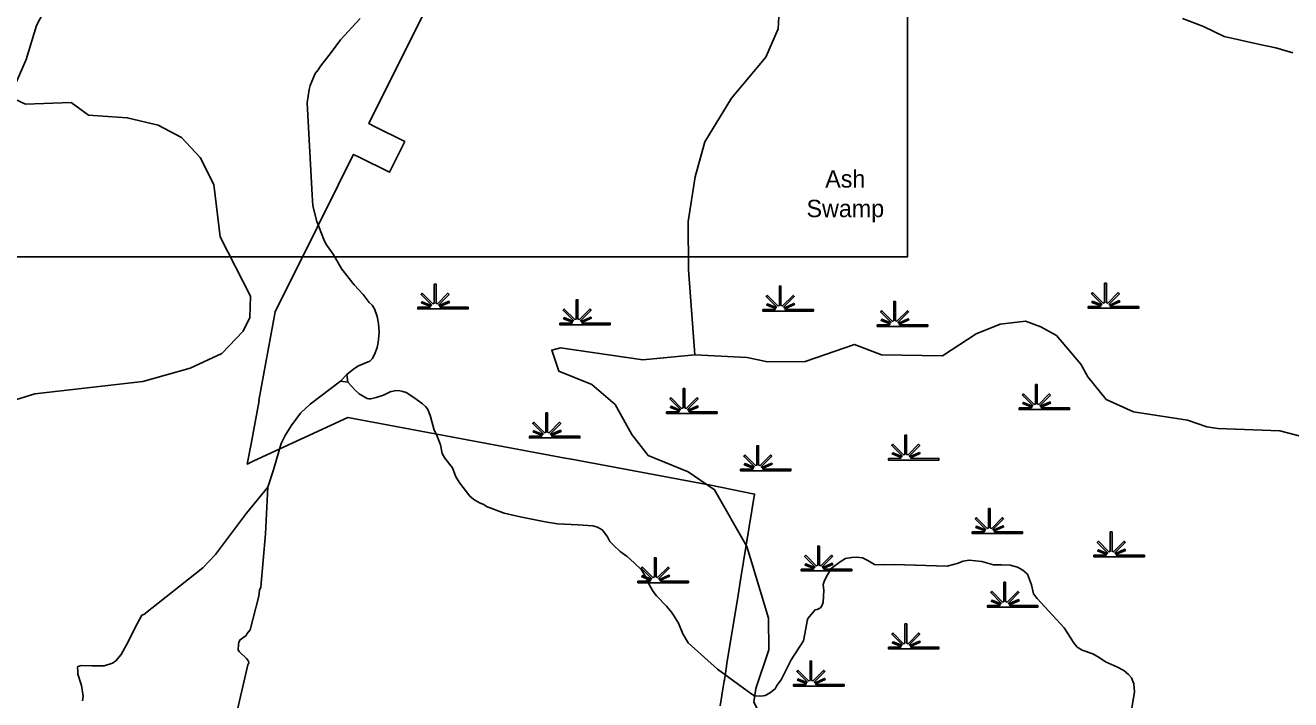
# Model space of a CAD drawing. Extents: x 2104537 to 2336408, y 34176 to 229611.
# Drawn here: x 2255350 to 2266251, y 66301 to 72114 of the extents above; entities that cross this region are included whole.
import ezdxf

# ---------------------------------------------------------------- set-up
doc = ezdxf.new("R2010")
doc.units = 0
for name, color, linetype in [('Exist Boundary Political City Limit New', 7, 'Continuous'), ('Exist Hydrographic Misc Water Feature', 7, 'Continuous'), ('Exist Hydrographic Swamp CELL', 7, 'Continuous'), ('Exist Road Non-System Type 51', 7, 'Continuous'), ('Map Preparation Boundary City Limit Buffer Line', 7, 'Continuous'), ('Map Preparation Inset Cut Line', 7, 'Continuous'), ('Old_Level_32', 7, 'Continuous')]:
    doc.layers.add(name, color=color, linetype=linetype)

msp = doc.modelspace()

# ---------------------------------------------------------------- linework, layer by layer
at = {"layer": 'Exist Boundary Political City Limit New'}
msp.add_lwpolyline([(2260000, 74659), (2258310, 71266), (2258357, 71242), (2258618, 71112), (2258487, 70847), (2258226, 70977), (2258178, 71001), (2258055, 70755), (2258046, 70736), (2257679, 70000), (2257503, 69647), (2257502, 69644), (2257362, 68880), (2257365, 68880), (2257296, 68507), (2257262, 68332), (2257319, 68359), (2258128, 68733), (2260000, 68383), (2260054, 68373), (2261206, 68160), (2261240, 68154), (2261633, 68074), (2261515, 67351), (2261490, 67201), (2261394, 66614), (2261387, 66571), (2261372, 66474), (2261370, 66463), (2261350, 66341), (2261350, 66339), (2261335, 66249)], dxfattribs=at)
at = {"layer": 'Exist Hydrographic Misc Water Feature'}
for points in [[(2255251, 71575), (2255358, 71819), (2255447, 72113), (2255562, 72330)], [(2261118, 69274), (2261062, 70007), (2261059, 70424), (2261122, 70809), (2261203, 71110), (2261434, 71486), (2261730, 71838), (2261837, 72082), (2261844, 72239)], [(2255265, 68885), (2255431, 68937), (2256363, 69044), (2256770, 69158), (2257044, 69284), (2257226, 69477), (2257283, 69594), (2257290, 69778), (2257028, 70291), (2256974, 70742), (2256856, 70973), (2256696, 71147), (2256495, 71253), (2256228, 71317), (2255894, 71340), (2255744, 71448), (2255352, 71435), (2255260, 71476)], [(2265530, 68652), (2265363, 68710), (2264896, 68782), (2264662, 68888), (2264502, 69085), (2264443, 69194), (2264233, 69441), (2264099, 69515), (2263965, 69564), (2263749, 69539), (2263541, 69454), (2263251, 69266), (2262726, 69273), (2262492, 69363), (2262069, 69217), (2261744, 69213)], [(2262270, 65962), (2262070, 66035), (2261811, 66072), (2261660, 66213), (2261626, 66279), (2261642, 66397), (2261755, 66730), (2261753, 67005), (2261608, 67480), (2261565, 67622), (2261286, 68110), (2261060, 68265), (2260717, 68406), (2260574, 68586), (2260430, 68845), (2260229, 69019), (2259945, 69133), (2259885, 69314), (2259960, 69333), (2260669, 69230), (2261118, 69274)], [(2261744, 69213), (2261568, 69252), (2261118, 69274)], [(2265530, 68652), (2265624, 68640), (2266157, 68620), (2266432, 68546), (2266724, 68573), (2266923, 68684), (2267023, 68685)]]:
    msp.add_lwpolyline(points, dxfattribs=at)
at = {"layer": 'Exist Hydrographic Swamp CELL'}
for points in [[(2258731, 69683), (2258837, 69684), (2258841, 69691), (2258764, 69721), (2258770, 69731), (2258845, 69699), (2258849, 69705), (2258760, 69794), (2258770, 69805), (2258861, 69714), (2258873, 69718), (2258873, 69884), (2258888, 69884), (2258888, 69718), (2258900, 69714), (2258991, 69805), (2259001, 69794), (2258912, 69705), (2258916, 69698), (2258998, 69735), (2259003, 69725), (2258921, 69689), (2258924, 69684), (2259166, 69683), (2259166, 69669), (2258731, 69669)], [(2264507, 69689), (2264612, 69689), (2264616, 69696), (2264539, 69726), (2264545, 69736), (2264621, 69705), (2264624, 69711), (2264535, 69800), (2264545, 69810), (2264636, 69719), (2264648, 69724), (2264648, 69890), (2264663, 69890), (2264663, 69724), (2264676, 69719), (2264766, 69810), (2264776, 69800), (2264688, 69711), (2264692, 69703), (2264773, 69741), (2264778, 69730), (2264696, 69695), (2264699, 69689), (2264942, 69689), (2264942, 69675), (2264507, 69675)], [(2261704, 69665), (2261809, 69665), (2261813, 69672), (2261737, 69702), (2261743, 69712), (2261818, 69681), (2261821, 69687), (2261732, 69776), (2261743, 69786), (2261833, 69695), (2261846, 69700), (2261846, 69866), (2261860, 69866), (2261860, 69700), (2261873, 69695), (2261964, 69786), (2261974, 69776), (2261885, 69687), (2261889, 69679), (2261971, 69717), (2261976, 69706), (2261894, 69671), (2261897, 69665), (2262139, 69665), (2262139, 69651), (2261704, 69651)], [(2259954, 69547), (2260059, 69547), (2260063, 69555), (2259987, 69584), (2259993, 69595), (2260068, 69563), (2260071, 69569), (2259982, 69658), (2259993, 69668), (2260083, 69577), (2260096, 69582), (2260096, 69748), (2260110, 69748), (2260110, 69582), (2260123, 69577), (2260214, 69668), (2260224, 69658), (2260135, 69569), (2260139, 69562), (2260221, 69599), (2260226, 69589), (2260144, 69553), (2260147, 69547), (2260389, 69547), (2260389, 69533), (2259954, 69533)], [(2262689, 69533), (2262795, 69533), (2262799, 69540), (2262722, 69570), (2262728, 69580), (2262803, 69549), (2262807, 69555), (2262718, 69644), (2262728, 69654), (2262819, 69563), (2262831, 69568), (2262831, 69734), (2262846, 69734), (2262846, 69568), (2262858, 69563), (2262949, 69654), (2262959, 69644), (2262870, 69555), (2262874, 69547), (2262956, 69585), (2262961, 69574), (2262879, 69539), (2262882, 69533), (2263124, 69533), (2263124, 69519), (2262689, 69519)], [(2263911, 68816), (2264017, 68816), (2264021, 68824), (2263944, 68853), (2263950, 68864), (2264025, 68832), (2264029, 68838), (2263940, 68927), (2263950, 68937), (2264041, 68846), (2264053, 68851), (2264053, 69017), (2264068, 69017), (2264068, 68851), (2264080, 68846), (2264171, 68937), (2264181, 68927), (2264092, 68838), (2264096, 68831), (2264178, 68868), (2264183, 68858), (2264101, 68822), (2264104, 68816), (2264346, 68816), (2264346, 68802), (2263911, 68802)], [(2260875, 68782), (2260980, 68783), (2260984, 68790), (2260907, 68819), (2260913, 68830), (2260989, 68798), (2260992, 68804), (2260903, 68893), (2260913, 68903), (2261004, 68812), (2261017, 68817), (2261017, 68983), (2261031, 68983), (2261031, 68817), (2261044, 68812), (2261134, 68903), (2261145, 68893), (2261056, 68804), (2261060, 68797), (2261141, 68834), (2261146, 68824), (2261064, 68788), (2261068, 68783), (2261310, 68782), (2261310, 68768), (2260875, 68768)], [(2259693, 68572), (2259798, 68572), (2259802, 68579), (2259726, 68609), (2259732, 68619), (2259807, 68588), (2259810, 68593), (2259721, 68683), (2259732, 68693), (2259822, 68602), (2259835, 68607), (2259835, 68773), (2259849, 68773), (2259849, 68607), (2259862, 68602), (2259953, 68693), (2259963, 68683), (2259874, 68593), (2259878, 68586), (2259960, 68623), (2259965, 68613), (2259883, 68578), (2259886, 68572), (2260128, 68572), (2260128, 68558), (2259693, 68558)], [(2262786, 68381), (2262891, 68382), (2262895, 68389), (2262818, 68419), (2262824, 68429), (2262900, 68397), (2262903, 68403), (2262814, 68492), (2262824, 68503), (2262915, 68412), (2262928, 68416), (2262928, 68582), (2262942, 68582), (2262942, 68416), (2262955, 68412), (2263045, 68503), (2263056, 68492), (2262967, 68403), (2262971, 68396), (2263052, 68433), (2263057, 68423), (2262975, 68387), (2262979, 68382), (2263221, 68381), (2263221, 68367), (2262786, 68367)], [(2261511, 68289), (2261616, 68289), (2261620, 68296), (2261544, 68326), (2261550, 68336), (2261625, 68305), (2261628, 68311), (2261539, 68400), (2261550, 68410), (2261640, 68319), (2261653, 68324), (2261653, 68490), (2261667, 68490), (2261667, 68324), (2261680, 68319), (2261771, 68410), (2261781, 68400), (2261692, 68311), (2261696, 68303), (2261778, 68341), (2261783, 68330), (2261701, 68295), (2261704, 68289), (2261946, 68289), (2261946, 68275), (2261511, 68275)], [(2263506, 67748), (2263611, 67749), (2263615, 67756), (2263539, 67785), (2263544, 67796), (2263620, 67764), (2263623, 67770), (2263534, 67859), (2263544, 67869), (2263635, 67778), (2263648, 67783), (2263648, 67949), (2263662, 67949), (2263662, 67783), (2263675, 67778), (2263765, 67869), (2263776, 67859), (2263687, 67770), (2263691, 67763), (2263773, 67800), (2263777, 67790), (2263695, 67754), (2263699, 67749), (2263941, 67748), (2263941, 67734), (2263506, 67734)], [(2264556, 67546), (2264661, 67546), (2264665, 67554), (2264588, 67583), (2264594, 67594), (2264670, 67562), (2264673, 67568), (2264584, 67657), (2264594, 67667), (2264685, 67576), (2264697, 67581), (2264697, 67747), (2264712, 67747), (2264712, 67581), (2264725, 67576), (2264815, 67667), (2264825, 67657), (2264737, 67568), (2264741, 67561), (2264822, 67598), (2264827, 67588), (2264745, 67552), (2264749, 67546), (2264991, 67546), (2264991, 67532), (2264556, 67532)], [(2262035, 67425), (2262140, 67425), (2262144, 67432), (2262067, 67462), (2262073, 67473), (2262149, 67441), (2262152, 67447), (2262063, 67536), (2262073, 67546), (2262164, 67455), (2262176, 67460), (2262176, 67626), (2262191, 67626), (2262191, 67460), (2262204, 67455), (2262294, 67546), (2262304, 67536), (2262216, 67447), (2262220, 67440), (2262301, 67477), (2262306, 67467), (2262224, 67431), (2262228, 67425), (2262470, 67425), (2262470, 67411), (2262035, 67411)], [(2260628, 67324), (2260733, 67324), (2260737, 67331), (2260660, 67361), (2260666, 67371), (2260742, 67340), (2260745, 67345), (2260656, 67435), (2260666, 67445), (2260757, 67354), (2260769, 67359), (2260769, 67525), (2260784, 67525), (2260784, 67359), (2260797, 67354), (2260887, 67445), (2260897, 67435), (2260809, 67345), (2260813, 67338), (2260894, 67375), (2260899, 67365), (2260817, 67330), (2260821, 67324), (2261063, 67324), (2261063, 67310), (2260628, 67310)], [(2263639, 67113), (2263744, 67113), (2263748, 67120), (2263672, 67150), (2263678, 67160), (2263753, 67129), (2263756, 67134), (2263667, 67224), (2263678, 67234), (2263768, 67143), (2263781, 67148), (2263781, 67314), (2263795, 67314), (2263795, 67148), (2263808, 67143), (2263899, 67234), (2263909, 67224), (2263820, 67134), (2263824, 67127), (2263906, 67164), (2263911, 67154), (2263829, 67119), (2263832, 67113), (2264074, 67113), (2264074, 67099), (2263639, 67099)], [(2262786, 66754), (2262891, 66754), (2262895, 66761), (2262819, 66791), (2262825, 66801), (2262900, 66770), (2262903, 66776), (2262815, 66865), (2262825, 66875), (2262915, 66784), (2262928, 66789), (2262928, 66955), (2262943, 66955), (2262943, 66789), (2262955, 66784), (2263046, 66875), (2263056, 66865), (2262967, 66776), (2262971, 66769), (2263053, 66806), (2263058, 66796), (2262976, 66760), (2262979, 66754), (2263221, 66754), (2263221, 66740), (2262786, 66740)], [(2261968, 66433), (2262073, 66433), (2262077, 66441), (2262001, 66470), (2262006, 66481), (2262082, 66449), (2262085, 66455), (2261996, 66544), (2262007, 66554), (2262097, 66463), (2262110, 66468), (2262110, 66634), (2262124, 66634), (2262124, 66468), (2262137, 66463), (2262227, 66554), (2262238, 66544), (2262149, 66455), (2262153, 66448), (2262235, 66485), (2262240, 66475), (2262158, 66439), (2262161, 66433), (2262403, 66433), (2262403, 66419), (2261968, 66419)]]:
    msp.add_lwpolyline(points, close=True, dxfattribs=at)
at = {"layer": 'Exist Road Non-System Type 51'}
for p, q in [((2258120, 69103), (2258064, 69047)), ((2258128, 69037), (2258064, 69047)), ((2258120, 69103), (2258128, 69037))]:
    msp.add_line(p, q, dxfattribs=at)
for points in [[(2258236, 72171), (2258064, 71988), (2257985, 71879), (2257892, 71762), (2257872, 71730), (2257848, 71698), (2257803, 71596), (2257794, 71560), (2257779, 71446), (2257821, 70650), (2257828, 70558), (2257861, 70423), (2257922, 70267), (2257938, 70231), (2258001, 70140), (2258078, 70012), (2258183, 69877), (2258260, 69794), (2258311, 69726), (2258337, 69703), (2258357, 69669), (2258382, 69603), (2258392, 69545), (2258397, 69467), (2258389, 69379), (2258382, 69337), (2258364, 69291), (2258341, 69241), (2258317, 69220), (2258219, 69178), (2258179, 69154), (2258120, 69103)], [(2265319, 72173), (2265500, 72104), (2265679, 72018), (2265984, 71948), (2266123, 71919), (2266270, 71875)], [(2258064, 69047), (2257804, 68848), (2257726, 68777)], [(2258128, 69037), (2258191, 68968), (2258225, 68938), (2258295, 68898), (2258309, 68895), (2258327, 68895), (2258371, 68905), (2258437, 68926), (2258493, 68954), (2258529, 68962), (2258565, 68965), (2258603, 68959), (2258631, 68949), (2258705, 68900), (2258772, 68851), (2258796, 68829), (2258816, 68807), (2258828, 68775)], [(2257726, 68777), (2257720, 68772), (2257639, 68661), (2257588, 68579), (2257553, 68510), (2257487, 68282), (2257440, 68132)], [(2258828, 68775), (2258840, 68741), (2258873, 68625), (2258892, 68587), (2258926, 68498), (2258941, 68422), (2258963, 68382), (2259030, 68299), (2259060, 68223), (2259093, 68167), (2259180, 68056), (2259214, 68028), (2259262, 67999), (2259299, 67983), (2259323, 67967), (2259475, 67910), (2259613, 67877), (2259829, 67835), (2259934, 67818), (2260112, 67809), (2260238, 67799), (2260278, 67787), (2260318, 67765), (2260334, 67747), (2260364, 67706), (2260385, 67666), (2260419, 67630), (2260475, 67579), (2260534, 67535), (2260594, 67482), (2260659, 67420), (2260693, 67362), (2260713, 67323), (2260730, 67283), (2260758, 67235), (2260787, 67197), (2260873, 67108), (2260916, 67056), (2260934, 67029), (2260976, 66961), (2261013, 66869), (2261060, 66792), (2261313, 66566), (2261601, 66354), (2261633, 66335), (2261689, 66333), (2261723, 66337), (2261761, 66359), (2261809, 66396), (2261824, 66424), (2261862, 66474), (2261949, 66645), (2262055, 66808), (2262084, 66960), (2262086, 66982), (2262090, 67000), (2262153, 67076), (2262171, 67079), (2262199, 67093), (2262215, 67117), (2262223, 67143), (2262230, 67243), (2262223, 67293), (2262235, 67329), (2262261, 67379), (2262296, 67434), (2262378, 67496), (2262417, 67517), (2262469, 67527), (2262513, 67529), (2262561, 67524), (2262609, 67502), (2262666, 67468), (2262742, 67465), (2262836, 67468), (2263292, 67452), (2263379, 67476), (2263429, 67495), (2263481, 67505), (2263591, 67492), (2263690, 67465), (2263759, 67465), (2263835, 67460), (2263897, 67445), (2263944, 67419), (2263984, 67383), (2264017, 67290), (2264035, 67214), (2264066, 67174), (2264300, 66920), (2264352, 66841), (2264381, 66793), (2264411, 66755), (2264455, 66727), (2264547, 66696), (2264602, 66665), (2264656, 66627), (2264760, 66582), (2264813, 66554), (2264853, 66519)], [(2257440, 68132), (2257256, 67908), (2256988, 67554), (2256878, 67437), (2256371, 67037), (2256353, 67029), (2256294, 66919), (2256237, 66800), (2256176, 66692), (2256130, 66637), (2256102, 66617), (2256029, 66592), (2255923, 66592), (2255835, 66595), (2255801, 66587), (2255799, 66577), (2255803, 66555), (2255803, 66521), (2255834, 66423), (2255849, 66331), (2255843, 66293)], [(2257152, 66104), (2257268, 66603), (2257276, 66619), (2257274, 66633), (2257256, 66656), (2257191, 66716), (2257183, 66732), (2257185, 66778), (2257189, 66796), (2257201, 66818), (2257252, 66854), (2257262, 66871), (2257288, 66903), (2257361, 67193), (2257367, 67244), (2257379, 67270), (2257419, 67730), (2257440, 68132)], [(2264813, 66554), (2264853, 66519)], [(2264853, 66519), (2264879, 66491), (2264901, 66439), (2264906, 66365), (2264870, 66161), (2264872, 66121), (2264902, 66079), (2264924, 66070), (2264989, 66026), (2265023, 65998), (2265068, 65931), (2265088, 65865), (2265149, 65767), (2265177, 65711), (2265197, 65681)]]:
    msp.add_lwpolyline(points, dxfattribs=at)
at = {"layer": 'Map Preparation Boundary City Limit Buffer Line'}
msp.add_lwpolyline([(2260000, 74659), (2258310, 71266), (2258357, 71242), (2258618, 71112), (2258487, 70847), (2258226, 70977), (2258178, 71001), (2258055, 70755), (2258046, 70736), (2257679, 70000), (2257503, 69647), (2257502, 69644), (2257362, 68880), (2257365, 68880), (2257296, 68507), (2257262, 68332), (2257319, 68359), (2258128, 68733), (2260000, 68383), (2260054, 68373), (2261206, 68160), (2261240, 68154), (2261633, 68074), (2261515, 67351), (2261490, 67201), (2261394, 66614), (2261387, 66571), (2261372, 66474), (2261370, 66463), (2261350, 66341), (2261350, 66339), (2261335, 66249)], dxfattribs=at)
at = {"layer": 'Map Preparation Inset Cut Line'}
for points in [[(2262949, 100213), (2187500, 100213), (2187500, 55965), (2244094, 55965), (2244094, 70118), (2262949, 70118)], [(2319544, 95147), (2262949, 95147), (2262949, 70118), (2244094, 70118), (2244094, 50898), (2300689, 50898), (2300689, 65052), (2319544, 65052)]]:
    msp.add_lwpolyline(points, close=True, dxfattribs=at)

# ---------------------------------------------------------------- texts
at = {"layer": 'Old_Level_32'}
for s, p in [('Ash', (2262241, 70715)), ('Swamp', (2262080, 70460))]:
    msp.add_text(s, height=150, dxfattribs=at).set_placement(p)

doc.saveas('drawing.dxf')
